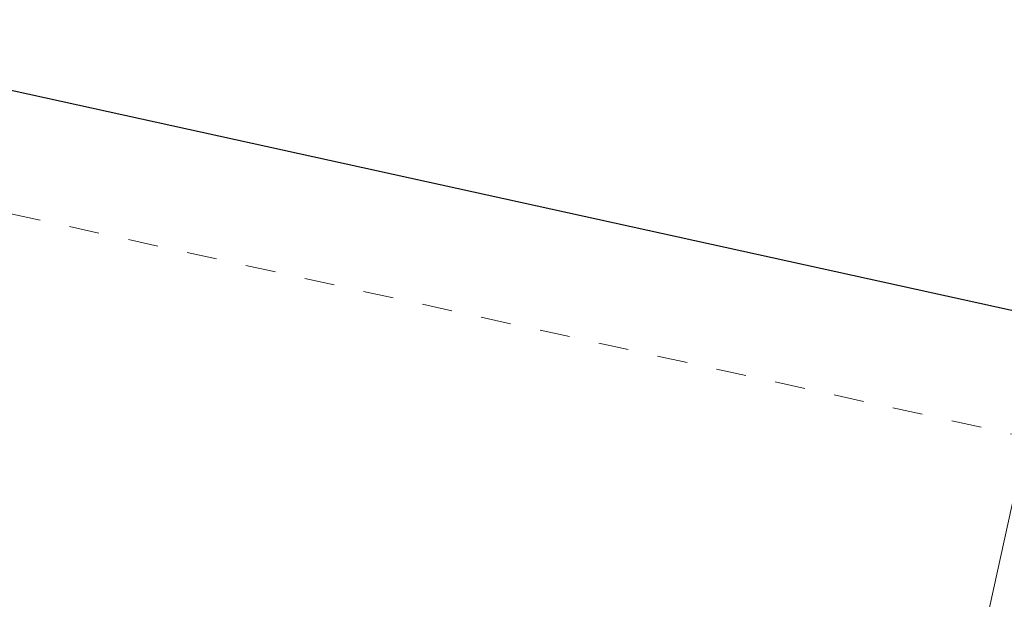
# Model space of a CAD drawing. Header units: metres. Extents: x 250001 to 257773, y 598992 to 609118.
# Tile 507 of 1056: x 254941.18 to 254944.45, y 601172.46 to 601174.38. Entities that reach past the tile are written whole.
import ezdxf

# ---------------------------------------------------------------- set-up
doc = ezdxf.new("R2010")
doc.units = ezdxf.units.M
doc.linetypes.add('XX-HIDDEN', pattern=[4, 2, -2])
for name, color, linetype, lineweight in [('B-WE-GR-GRAS-GV', 252, 'Continuous', 13), ('N-CO-BC-BETONVORM-G', 50, 'Continuous', 25), ('N-CO-BC-BETONVORM-GN', 7, 'XX-HIDDEN', 18), ('N-WE-VH-VERHARDING_HALFVERHARDING-A', 252, 'Continuous', 18), ('X-XX-AL-REFERENTIE-G', 7, 'Continuous', 18)]:
    doc.layers.add(name, color=color, linetype=linetype, lineweight=lineweight)

# ---------------------------------------------------------------- blocks, each defined once
blk = doc.blocks.new('BS2021-132-Xref-BGT-GRIJS-20210617-aangepast')
at = {"layer": 'B-WE-GR-GRAS-GV', "flags": 128}
for points in [[(254976.819, 601319.758), (254933.271, 601121.875), (254929.963, 601122.616), (254930.134, 601123.382), (254929.8054, 601123.4553), (254930.3804, 601126.0464), (254931.3473, 601130.4037), (254932.3142, 601134.761), (254933.2811, 601139.1183), (254934.2761, 601143.5265), (254935.271, 601147.9347), (254936.2659, 601152.3428), (254937.2608, 601156.751), (254938.1541, 601160.8542), (254939.0473, 601164.9573), (254939.9406, 601169.0605), (254940.8338, 601173.1636), (254941.7271, 601177.274), (254942.6204, 601181.3844), (254943.5136, 601185.4949), (254944.4069, 601189.6053)], [(254976.819, 601319.758), (254933.271, 601121.875), (254942.193, 601119.878), (254945.617, 601135.524), (254950.45, 601156.987), (254955.045, 601178.285), (254960.804, 601205.905), (254965.333, 601227.434), (254968.143, 601241.151), (254969.784, 601248.981), (254972.739, 601262.666)]]:
    blk.add_lwpolyline(points, dxfattribs=at)
blk = doc.blocks.new('Getijdenduiker_RD')
at = {"layer": 'N-CO-BC-BETONVORM-G'}
blk.add_line((254945432.4, 601173206.6), (254915254.5, 601179847.7), dxfattribs=at)
at = {"layer": 'N-CO-BC-BETONVORM-GN'}
blk.add_line((254946127.7, 601172644), (254914533.8, 601179596.8), dxfattribs=at)

msp = doc.modelspace()

# ---------------------------------------------------------------- hatches: boundary and pattern name
at = {"layer": 'N-WE-VH-VERHARDING_HALFVERHARDING-A'}
h = msp.add_hatch(dxfattribs=at)
h.set_pattern_fill('AVH-HALFVERHARDING-SO', color=256, pattern_type=2)
h.set_pattern_definition([(50, (254847.808, 601253.6878), (3.5863, -0.31376), [0.375, -4.125]), (355, (254847.808, 601253.688), (-0.693757, 3.76096), [0.3, -3.3]), (100.4514, (254848.107, 601253.6617), (2.892547, 3.4472), [0.3187, -3.50571]), (46.1842, (254847.808, 601254.688), (5.336205, -0.827595), [0.5625, -6.1875]), (96.6356, (254848.253, 601254.619), (4.67331, 4.87059), [0.47805, -5.25856]), (351.1842, (254847.808, 601254.688), (4.67331, 4.87059), [0.45, -4.95]), (21, (254848.308, 601254.4378), (2.984535, -2.013094), [0.375, -4.125]), (326, (254848.308, 601254.438), (1.216577, 3.62575), [0.3, -3.3]), (71.4514, (254848.557, 601254.27), (4.201113, 1.61265), [0.3187, -3.50571]), (37.5, (254847.8081, 601253.6878), (0.060799, 1.664469), [0, -3.26, 0, -3.35, 0, -3.3125]), (7.5, (254847.8081, 601253.6878), (1.315348, 1.972059), [0, -1.91, 0, -3.185, 0, -1.2625]), (327.5, (254846.6931, 601253.6878), (2.669112, -0.112774), [0, -1.25, 0, -3.9, 0, -5.175]), (317.5, (254846.193, 601253.6878), (2.91593, 0.500525), [0, -1.625, 0, -2.59, 0, -3.675])])
edge = h.paths.add_edge_path()
edge.add_line((254940.4527, 601403.4276), (254953.3537, 601350.4374))
edge.add_line((254953.3537, 601350.4374), (254909.7238, 601236.4452))
edge.add_line((254909.7238, 601236.4452), (254860.9424, 601247.384))
edge.add_line((254860.9424, 601247.384), (254858.0979, 601234.699))
edge.add_line((254858.0979, 601234.699), (254835.6552, 601239.7316))
edge.add_line((254835.6552, 601239.7316), (254832.3731, 601225.0951))
edge.add_line((254832.3731, 601225.0951), (254827.9969, 601205.5798))
edge.add_line((254827.9969, 601205.5798), (254825.0696, 601206.2362))
edge.add_line((254825.0696, 601206.2362), (254814.9975, 601161.32))
edge.add_arc((254839.3917, 601155.8498), 25, 167.36094, 205.65948)
edge.add_line((254816.8571, 601145.0242), (254830.6694, 601116.2724))
edge.add_arc((254853.204, 601127.0979), 25, 205.65948, 227.89878)
edge.add_line((254836.4429, 601108.5489), (254908.7268, 601043.2326))
edge.add_line((254908.7268, 601043.2326), (254908.6815, 601043.0241))
edge.add_line((254908.6815, 601043.0241), (254907.6454, 601038.2601))
edge.add_line((254907.6454, 601038.2601), (254907.3876, 601037.1))
edge.add_line((254907.3876, 601037.1), (254905.4545, 601042.1461))
edge.add_line((254905.4545, 601042.1461), (254833.9941, 601106.7183))
edge.add_arc((254850.7552, 601125.2673), 25, 205.65948, 227.89878, ccw=False)
edge.add_line((254828.2206, 601114.4418), (254813.0032, 601146.1186))
edge.add_arc((254835.5378, 601156.9441), 25, 167.36094, 205.65948, ccw=False)
edge.add_line((254811.1436, 601162.4143), (254823.3546, 601216.8691))
edge.add_arc((254798.9604, 601222.3393), 25, 347.36094, 437.36094)
edge.add_line((254804.4306, 601246.7335), (254797.6003, 601248.2652))
edge.add_line((254797.6003, 601248.2652), (254798.9131, 601254.1198))
edge.add_line((254798.9131, 601254.1198), (254820.38, 601249.306))
edge.add_arc((254822.5681, 601259.0637), 10, 257.36094, 347.36094)
edge.add_line((254832.3258, 601256.8756), (254837.5772, 601280.294))
edge.add_line((254837.5772, 601280.294), (254866.8502, 601273.7298))
edge.add_line((254866.8502, 601273.7298), (254862.0364, 601252.2629))
edge.add_line((254862.0364, 601252.2629), (254885.5077, 601246.9996))
edge.add_arc((254890.9779, 601271.3938), 25, 257.36094, 339.05591)
edge.add_line((254914.3261, 601262.4574), (254945.3412, 601343.4908))
edge.add_arc((254921.993, 601352.4272), 25, 339.05591, 373.68306)
edge.add_line((254946.2835, 601358.341), (254935.7235, 601401.7153))
edge.add_line((254935.7235, 601401.7153), (254940.4527, 601403.4276))

# ---------------------------------------------------------------- block references
at = {"xscale": 0.001, "yscale": 0.001, "zscale": 0.001}
msp.add_blockref('Getijdenduiker_RD', (0, 0), dxfattribs=at)
at = {"layer": 'X-XX-AL-REFERENTIE-G'}
msp.add_blockref('BS2021-132-Xref-BGT-GRIJS-20210617-aangepast', (0, 0), dxfattribs=at)

doc.saveas('drawing.dxf')
